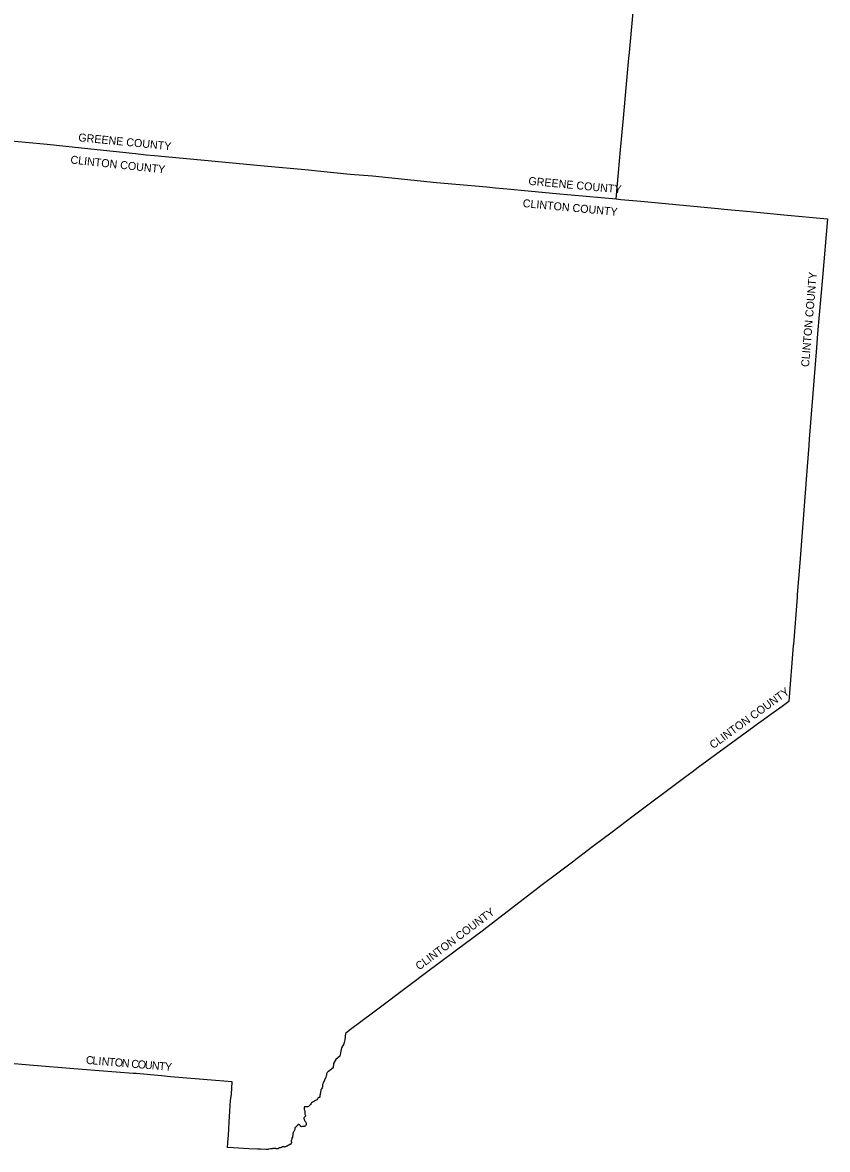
# Model space of a CAD drawing. Extents: x 1310247 to 1664935, y 284496 to 704931.
# Drawn here: x 1564392 to 1664935, y 448063 to 588811 of the extents above; entities that cross this region are included whole.
import ezdxf

# ---------------------------------------------------------------- set-up
doc = ezdxf.new("R2010")
doc.units = 0
doc.layers.add('GM_X_Adjacent_County_Text', color=7, linetype='Continuous')
doc.layers.add('GM_X_Minor_Lake', color=7, linetype='Continuous')

msp = doc.modelspace()

# ---------------------------------------------------------------- linework, layer by layer
at = {"layer": 'GM_X_Adjacent_County_Text'}
for points in [[(1559309, 574361), (1567480, 573618), (1572928, 573040), (1578513, 572449), (1579838, 572308), (1580857, 572200), (1588468, 571492), (1591507, 571209), (1594558, 570925), (1600110, 570408), (1601218, 570299), (1605315, 569892), (1608125, 569657), (1616080, 568853), (1618534, 568633), (1622375, 568282), (1623453, 568184), (1625400, 568006), (1627110, 567846), (1631058, 567476), (1632910, 567303), (1638543, 566777), (1638842, 570076), (1639097, 572897), (1639456, 576867), (1639791, 580666), (1640135, 584378), (1640197, 585063), (1640696, 590579)], [(1559309, 574361), (1567480, 573618), (1572928, 573040), (1578513, 572449), (1579838, 572308), (1580857, 572200), (1588468, 571492), (1591507, 571209), (1594558, 570925), (1600110, 570408), (1601218, 570299), (1605315, 569892), (1608125, 569657), (1616080, 568853), (1618534, 568633), (1622375, 568282), (1623453, 568184), (1625400, 568006), (1627110, 567846), (1631058, 567476), (1632910, 567303), (1638543, 566777), (1639127, 566722), (1641608, 566488), (1651277, 565574), (1652040, 565503), (1655277, 565199), (1657385, 565000), (1659499, 564802), (1664935, 564290), (1664297, 556947), (1663696, 549983), (1663551, 548179), (1663517, 547743), (1663512, 547675), (1663431, 546640), (1662666, 536773), (1662603, 535965), (1662403, 533380), (1661469, 521334), (1661161, 517359), (1661136, 517041), (1660679, 511141), (1660668, 511007), (1660124, 503996), (1659262, 503388), (1658265, 502686), (1655787, 500886), (1655741, 500852), (1648788, 495779), (1648023, 495203), (1647133, 494533), (1640676, 489672), (1638042, 487688), (1635644, 485883), (1633819, 484508), (1633505, 484272), (1633248, 484078), (1631413, 482696), (1628958, 480847), (1628919, 480818), (1621997, 475474), (1621966, 475451), (1620523, 474378), (1618604, 472952), (1614700, 470050), (1612987, 468763), (1608261, 465210), (1605211, 462917), (1605170, 462886), (1604731, 462556), (1604641, 461739), (1604515, 461237), (1604229, 460736), (1604010, 459731), (1603508, 459291), (1603228, 458790), (1603196, 458254), (1602590, 457817), (1602535, 457770), (1602480, 457717), (1602427, 457668), (1602383, 457605), (1602358, 457525), (1602356, 457425), (1602354, 457329), (1602332, 457243), (1602265, 457086), (1601940, 456330), (1601860, 456169), (1601851, 456119), (1601844, 456081), (1601850, 455952), (1601848, 455872), (1601814, 455766), (1601756, 455643), (1601702, 455554), (1601671, 455504), (1601646, 455449), (1601632, 455355), (1601625, 455274), (1601614, 455136), (1601585, 455012), (1601561, 454925), (1601541, 454815), (1601523, 454715), (1601517, 454593), (1601498, 454563), (1601444, 454558), (1601399, 454537), (1601367, 454533), (1601293, 454450), (1601236, 454371), (1601156, 454275), (1601078, 454222), (1600987, 454168), (1600862, 454112), (1600720, 454032), (1600610, 453954), (1600490, 453868), (1600438, 453795), (1600354, 453696), (1600262, 453586), (1600116, 453438), (1600021, 453386), (1599961, 453375), (1599877, 453379), (1599786, 453388), (1599712, 453398), (1599650, 453403), (1599596, 453378), (1599563, 453323), (1599554, 453277), (1599562, 453206), (1599590, 453073), (1599639, 452904), (1599666, 452781), (1599659, 452701), (1599649, 452617), (1599654, 452544), (1599673, 452478), (1599707, 452389), (1599724, 452310), (1599728, 452240), (1599707, 452162), (1599666, 452123), (1599617, 452086), (1599574, 452061), (1599537, 452021), (1599529, 451975), (1599540, 451925), (1599554, 451862), (1599575, 451806), (1599594, 451741), (1599625, 451684), (1599658, 451634), (1599691, 451567), (1599736, 451514), (1599771, 451455), (1599800, 451390), (1599811, 451334), (1599824, 451291), (1599839, 451215), (1599824, 451149), (1599794, 451083), (1599753, 451030), (1599712, 450993), (1599659, 450958), (1599621, 450952), (1599569, 450945), (1599519, 450944), (1599450, 450944), (1599378, 450943), (1599320, 450926), (1599223, 450910), (1599165, 450931), (1599132, 450954), (1599095, 451009), (1599077, 451055), (1599044, 451102), (1599017, 451123), (1598971, 451149), (1598907, 451167), (1598841, 451166), (1598790, 451143), (1598754, 451110), (1598727, 451070), (1598692, 451023), (1598630, 450952), (1598569, 450893), (1598477, 450838), (1598426, 450795), (1598416, 450751), (1598417, 450725), (1598414, 450655), (1598398, 450549), (1598376, 450461), (1598326, 450382), (1598281, 450326), (1598232, 450259), (1598214, 450199), (1598189, 450126), (1598169, 450034), (1598157, 449908), (1598132, 449685), (1598100, 449596), (1598048, 449474), (1598010, 449381), (1597977, 449235), (1597967, 449149), (1597966, 449079), (1597974, 448982), (1597971, 448928), (1597959, 448828), (1597924, 448787), (1597885, 448743), (1597832, 448702), (1597765, 448663), (1597670, 448599), (1597567, 448545), (1597459, 448495), (1597377, 448470), (1597326, 448449), (1597227, 448409), (1597164, 448382), (1597102, 448367), (1597028, 448373), (1596950, 448394), (1596890, 448398), (1596839, 448374), (1596792, 448343), (1596750, 448318), (1596681, 448291), (1596623, 448280), (1596552, 448282), (1596512, 448280), (1596476, 448271), (1596444, 448252), (1596378, 448201), (1596324, 448178), (1596281, 448149), (1596222, 448124), (1596183, 448134), (1596141, 448149), (1596093, 448162), (1596049, 448175), (1595971, 448185), (1595895, 448192), (1595798, 448194), (1595662, 448177), (1595565, 448156), (1595348, 448125), (1595106, 448081), (1595044, 448068), (1594982, 448063), (1594897, 448063), (1594783, 448067), (1594127, 448088), (1593750, 448106), (1592674, 448158), (1590719, 448267), (1590007, 448309), (1590085, 449419), (1590110, 449807), (1590219, 451466), (1590303, 452833), (1590388, 454199), (1590479, 454965), (1590579, 456501), (1588502, 456667), (1582883, 457135), (1582867, 457136), (1581739, 457239), (1578575, 457541), (1578555, 457536), (1578544, 457534), (1578534, 457533), (1578526, 457533), (1578517, 457534), (1578433, 457542), (1578361, 457549), (1578224, 457561), (1578209, 457562), (1578194, 457563), (1578192, 457563), (1573961, 457874), (1570793, 458137), (1565757, 458561), (1558990, 459152)]]:
    msp.add_lwpolyline(points, dxfattribs=at)

# ---------------------------------------------------------------- texts
at = {"layer": 'GM_X_Minor_Lake'}
for s, rotation, p in [('GREENE COUNTY', 354.43431, (1571322, 573990)), ('CLINTON COUNTY', 353.95175, (1570340, 571212)), ('GREENE COUNTY', 354.66507, (1627544, 568553)), ('CLINTON COUNTY', 354.65059, (1626839, 565771)), ('CLINTON COUNTY', 85.22477, (1662624, 545765)), ('CLINTON COUNTY', 35.89498, (1650649, 498053)), ('CLINTON COUNTY', 36.76623, (1613940, 470405)), ('C', 355.20722, (1572280, 458764)), ('L', 355.20808, (1573091, 458696)), ('I', 355.20708, (1573837, 458634)), ('N', 355.20797, (1574245, 458600)), ('T', 355.20785, (1575126, 458526)), ('O', 355.20665, (1575871, 458463)), ('N', 355.20797, (1576753, 458389)), ('C', 355.20722, (1577937, 458290)), ('O', 355.20797, (1578748, 458222)), ('U', 355.20773, (1579629, 458148)), ('N', 355.20665, (1580510, 458074)), ('T', 355.20928, (1581392, 458001)), ('Y', 355.31195, (1582139, 457938))]:
    msp.add_text(s, height=1000, rotation=rotation, dxfattribs=at).set_placement(p)

doc.saveas('drawing.dxf')
